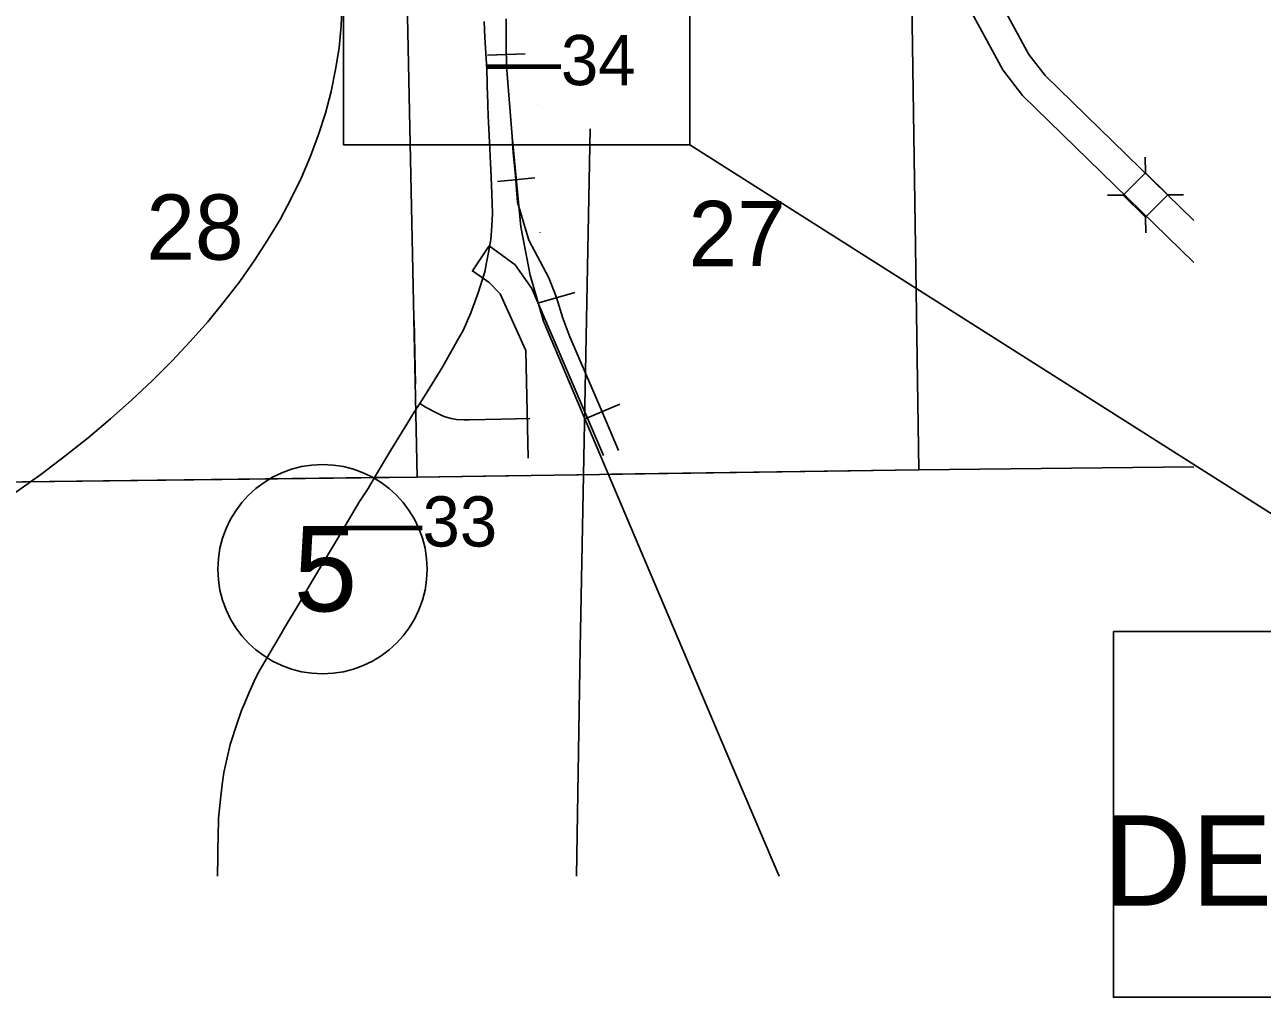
# Model space of a CAD drawing. Extents: x 10133 to 81668, y 5524 to 11018.
# Drawn here: x 15654.6 to 15962.8, y 8187.4 to 8429.5 of the extents above; entities that cross this region are included whole.
import ezdxf

# ---------------------------------------------------------------- set-up
doc = ezdxf.new("R2010")
doc.units = 0
for name, color, linetype in [('Default', 7, 'Continuous'), ('DisCLMLSUR', 7, 'Continuous'), ('dsnTextFinalPlan', 7, 'Continuous'), ('trf_Signal_(Temp)_Layout', 7, 'Continuous')]:
    doc.layers.add(name, color=color, linetype=linetype)

msp = doc.modelspace()

# ---------------------------------------------------------------- linework, layer by layer
at = {"layer": 'Default'}
for p, q in [((15769.86, 8421.99), (15779.23, 8422.28)), ((15933.66, 8392.68), (15933.63, 8396.59)), ((15772.33, 8390.54), (15781.66, 8391.43)), ((15928.16, 8387.11), (15924.25, 8387.08)), ((15939.23, 8387.18), (15943.14, 8387.21)), ((15933.73, 8381.61), (15933.76, 8377.7)), ((15782.6, 8360.3), (15791.61, 8362.91)), ((15794.21, 8331.4), (15802.84, 8335.06))]:
    msp.add_line(p, q, dxfattribs=at)
for points in [[(15945.75, 8370.32), (15903.11, 8411.94), (15898.16, 8418.3), (15884.79, 8442.93), (15891.33, 8446.6), (15904.63, 8422.1), (15908.72, 8416.91), (15945.75, 8380.79)], [(15875.44, 8441.06), (15877.27, 8318.69)], [(15875.44, 8441.06), (15877.27, 8318.69)], [(15749.8, 8439.6), (15752.38, 8316.92)], [(15774.49, 8431), (15774.47, 8424.48), (15774.63, 8419.28), (15775.97, 8401.68), (15778.13, 8379.22), (15780.51, 8367.21), (15783.83, 8355.76), (15790.43, 8340.03), (15804.33, 8307.31), (15829.17, 8248.7), (15840.98, 8221.04), (15842.52, 8217.55)], [(15774.49, 8431), (15774.47, 8424.48), (15774.63, 8419.28), (15775.97, 8401.68), (15776.29, 8397.67), (15776.79, 8391.96), (15777.09, 8388.44), (15777.35, 8385.37), (15780.15, 8375.87), (15785.13, 8366.54), (15787.02, 8361.61), (15788.64, 8356.45), (15790.33, 8351.85), (15798.44, 8333.17), (15802.51, 8323.57)], [(15702.65, 8217.55), (15702.69, 8222.49), (15702.72, 8224.26), (15702.78, 8227.33), (15702.9, 8231.99), (15703.21, 8235.1), (15703.46, 8237.47), (15703.77, 8240.37), (15704.23, 8243.36), (15705, 8247.03), (15705.8, 8250.36), (15707.5, 8255.63), (15708.64, 8258.77), (15709.41, 8260.68), (15710.39, 8263.12), (15711.78, 8266.08), (15712.71, 8267.99), (15714.96, 8272), (15718.53, 8278.07), (15719.07, 8278.97), (15723.19, 8285.87), (15724.65, 8288.35), (15725.81, 8290.31), (15732.5, 8301.5), (15738.01, 8310.84), (15740.11, 8314.11), (15741.72, 8316.79), (15745.81, 8323.63), (15749.12, 8328.99), (15751.64, 8333.06), (15753.01, 8335.22), (15755.44, 8339.04), (15758.77, 8344.47), (15760.43, 8347.4), (15761.43, 8349.19), (15762.34, 8350.82), (15763.79, 8353.41), (15765.7, 8357.82), (15767.55, 8362.78), (15769.08, 8367.8), (15769.25, 8368.33), (15769.56, 8369.94), (15770.11, 8372.8), (15770.66, 8376.03), (15770.92, 8379.38), (15770.93, 8379.44), (15771.1, 8382.54), (15770.94, 8387.5), (15770.69, 8393.57), (15770.62, 8394.95), (15770.42, 8398.6), (15770.02, 8406.83), (15769.94, 8409.53), (15769.91, 8410.62), (15769.88, 8411.51), (15769.68, 8418.36), (15769.67, 8418.42), (15769.23, 8426.41), (15769.01, 8430.35)], [(15782.38, 8409.66), (15782.38, 8409.68)], [(15792, 8217.55), (15792.96, 8274.34), (15795.4, 8403.66)], [(15782.94, 8377.83), (15782.94, 8377.86)], [(15779.97, 8321.6), (15779.41, 8348.46), (15772.98, 8362.56), (15770.31, 8365.39), (15766.12, 8368.24), (15770.28, 8374.48), (15776.71, 8369.72), (15780.88, 8363.85), (15798.75, 8322.25)], [(15751.56, 8355.92), (15751.89, 8340.09)], [(15753.01, 8335.22), (15754.62, 8334.21), (15756.96, 8332.98), (15758.62, 8332.18), (15759.58, 8331.81), (15760.78, 8331.5), (15762.17, 8331.28), (15764.02, 8331.16), (15765.37, 8331.19), (15773.24, 8331.37), (15780.36, 8331.5)], [(15627.13, 8315.42), (15752.38, 8316.92)], [(15627.13, 8315.42), (15741.35, 8316.79)], [(15741.72, 8316.8), (15752.38, 8316.92)], [(15752.38, 8316.92), (15877.27, 8318.69)], [(15752.38, 8316.92), (15779.93, 8317.31)], [(15752.38, 8316.94), (15752.38, 8316.92)], [(15787.43, 8317.42), (15792.56, 8317.49)], [(15800.7, 8317.61), (15877.27, 8318.69)], [(15877.27, 8318.69), (15945.75, 8319.49)], [(15877.27, 8318.69), (15945.75, 8319.49)]]:
    msp.add_lwpolyline(points, dxfattribs=at)
msp.add_lwpolyline([(15933.66, 8392.68), (15939.23, 8387.18), (15933.73, 8381.61), (15928.16, 8387.11)], close=True, dxfattribs=at)
msp.add_circle((15728.78, 8293.98), 26.06, dxfattribs=at)
at = {"layer": 'dsnTextFinalPlan'}
msp.add_ellipse((15267.06, 8422.1), major_axis=(466.54, 18.24), ratio=0.458759, dxfattribs=at)
at = {"layer": 'trf_Signal_(Temp)_Layout'}
msp.add_line((15820.25, 8399.64), (16011.33, 8278.43), dxfattribs=at)
for points in [[(15734, 8610.29), (15820.25, 8610.29), (15820.25, 8399.64), (15734, 8399.64)], [(15925.7, 8278.43), (16096.96, 8278.43), (16096.96, 8187.41), (15925.7, 8187.41)]]:
    msp.add_lwpolyline(points, close=True, dxfattribs=at)

# ---------------------------------------------------------------- texts
at = {"layer": 'Default'}
for s, height, p in [('‒‒34', 12.5, (15769.55, 8414.49)), ('‒‒33', 12.5, (15735.08, 8299.62)), ('5', 21.25, (15721.61, 8283.49))]:
    msp.add_text(s, height=height, dxfattribs=at).set_placement(p)
for s, rotation, p in [('28', 0.0277, (15684.93, 8371.03)), ('27', 0.0285, (15819.92, 8369.42))]:
    msp.add_text(s, height=16.25, rotation=rotation, dxfattribs=at).set_placement(p)
at = {"layer": 'DisCLMLSUR'}
msp.add_text('  DETAIL A', height=22.5, dxfattribs=at).set_placement((15906.69, 8210.21))

doc.saveas('drawing.dxf')
